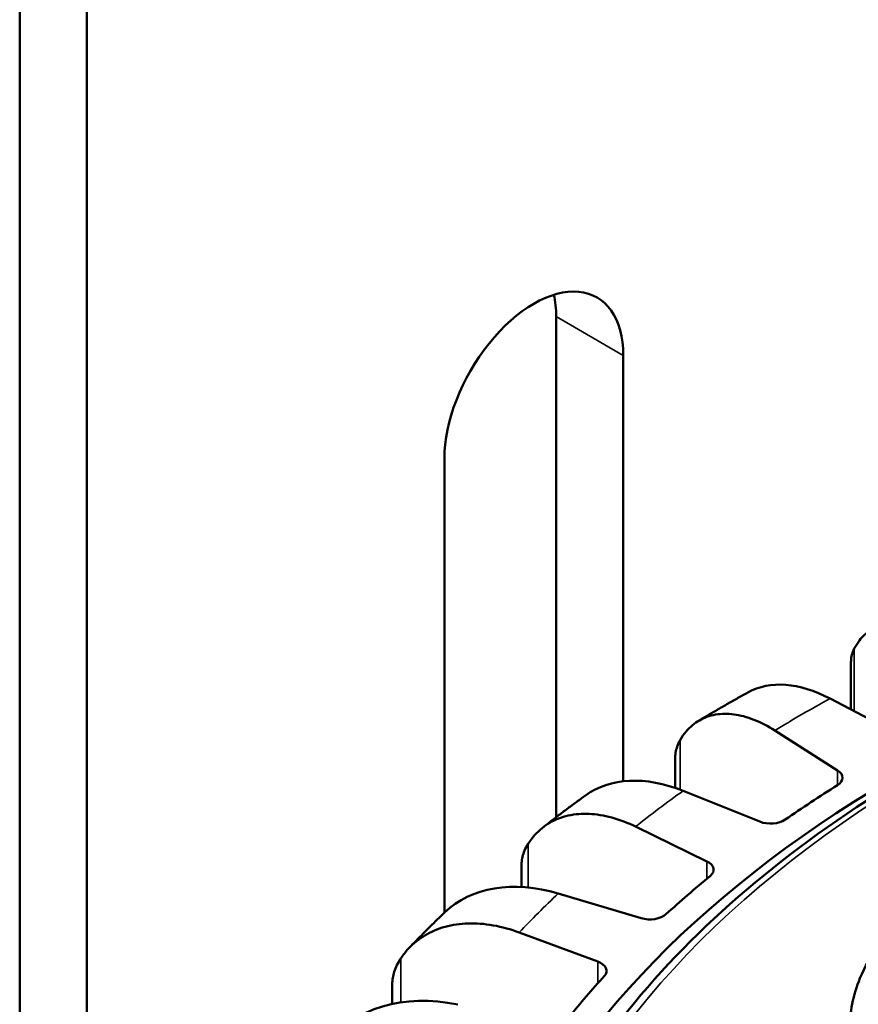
# Model space of a CAD drawing. Header units: millimetres. Extents: x 38 to 2514, y 38 to 1622.
# Tile 299 of 310: x 1626 to 1652, y 1408 to 1439. Entities that reach past the tile are written whole.
import ezdxf

# ---------------------------------------------------------------- set-up
doc = ezdxf.new("R2010")
doc.units = ezdxf.units.MM
doc.header["$LTSCALE"] = 7.692308
doc.layers.add('Visible (ISO)', color=7, linetype='Continuous', lineweight=50)
doc.layers.add('Visible Narrow (ISO)', color=7, linetype='Continuous', lineweight=35)

msp = doc.modelspace()

# ---------------------------------------------------------------- linework, layer by layer
at = {"layer": 'Visible (ISO)'}
for p, q in [((1625.9612, 1460.2942), (1625.9612, 1317.4073)), ((1628.0826, 1459.0694), (1628.0826, 1316.1825)), ((1642.9318, 1414.2552), (1642.9318, 1430.0838)), ((1645.0531, 1415.3912), (1645.0531, 1428.8591)), ((1639.3963, 1425.5931), (1639.3963, 1411.2367)), ((1652.2566, 1419.1238), (1652.2566, 1417.6597)), ((1653.7799, 1416.8592), (1651.5949, 1418.0075)), ((1649.8479, 1416.9988), (1651.8367, 1415.7374)), ((1646.6978, 1416.1021), (1646.6978, 1415.1815)), ((1649.3727, 1414.1152), (1646.9469, 1415.089)), ((1645.4428, 1413.9573), (1647.6998, 1412.8565)), ((1641.8325, 1412.6799), (1641.8325, 1412.0504)), ((1645.6236, 1411.0626), (1642.9984, 1411.8452)), ((1641.7631, 1410.6098), (1644.2496, 1409.6885)), ((1637.744, 1408.9144), (1637.744, 1408.347))]:
    msp.add_line(p, q, dxfattribs=at)
for centre, major_axis, ratio, start_param, end_param in [((1642.2247, 1427.2261), (2, 3.4641), 0.5773503, 5.4977871, 8.6393798), ((1640.1034, 1428.4508), (-2, -3.4641), 0.5773503, 2.3561945, 2.5826028), ((1687.8331, 1396.0767), (-48, 0), 0.5773503, 5.2095771, 8.5688883), ((1651.5968, 1413.9214), (-2.6922, 4.2253), 0.6034432, 5.4711324, 6.2468981), ((1651.393, 1415.5042), (0.6, 0), 0.5773503, 5.5375833, 7.0216217), ((1646.949, 1411.0031), (-3.2107, 3.8472), 0.6697464, 5.3891727, 6.2369703), ((1687.8331, 1396.0767), (-49, 0), 0.5773503, 5.5375833, 5.5888906), ((1649.7152, 1414.3996), (-0.6, 0), 0.5773503, 0.9632596, 2.447298), ((1647.3126, 1412.5919), (0.6, 0), 0.5773503, 5.668483, 7.1525214), ((1643.0007, 1407.7594), (-3.7449, 3.331), 0.7245101, 5.2853482, 6.225492), ((1687.8331, 1396.0767), (-49, 0), 0.5773503, 5.668483, 5.7197903), ((1645.8989, 1411.3704), (-0.6, 0), 0.5773503, 1.0941593, 2.5781977), ((1643.9255, 1409.397), (0.6, 0), 0.5773503, 5.7993827, 7.2834211), ((1687.8331, 1396.0767), (-49, 0), 0.5773503, 5.7993827, 5.85069), ((1639.8195, 1404.246), (-4.2599, 2.6426), 0.7668297, 5.1569179, 6.2132233)]:
    msp.add_ellipse(centre, major_axis=major_axis, ratio=ratio, start_param=start_param, end_param=end_param, dxfattribs=at)
for points, knots in [([(1677.2225, 1423.1782), (1675.1918, 1422.9058), (1673.1922, 1422.555), (1666.5392, 1421.1016), (1662.1225, 1419.6341), (1654.2993, 1415.9576), (1650.8947, 1413.7488), (1645.4548, 1408.8035), (1643.4173, 1406.0674), (1641.2885, 1401.1439), (1640.8082, 1399.0226), (1640.7537, 1396.8962)], [1.7991176, 1.7991176, 1.7991176, 1.7991176, 1.9325075, 1.9325075, 2.2539912, 2.2539912, 2.5757753, 2.5757753, 2.8969658, 2.8969658, 3.1267803, 3.1267803, 3.1267803, 3.1267803]), ([(1654.9029, 1419.6824), (1654.7262, 1419.8291), (1654.5332, 1419.9645), (1654.1553, 1420.1709), (1653.9703, 1420.2421), (1653.644, 1420.32), (1653.4726, 1420.334), (1653.1525, 1420.2943), (1653.0039, 1420.2407), (1652.7544, 1420.0914), (1652.6305, 1419.9822), (1652.4651, 1419.766), (1652.4116, 1419.6803), (1652.364, 1419.5896)], [-0.74133438, -0.74133438, -0.74133438, -0.74133438, -0.64848029, -0.64848029, -0.5556262, -0.5556262, -0.46290193, -0.46290193, -0.37017765, -0.37017765, -0.27758415, -0.27758415, -0.22681307, -0.22681307, -0.22681307, -0.22681307]), ([(1652.364, 1419.5896), (1652.3291, 1419.5227), (1652.2812, 1419.3911), (1652.2592, 1419.2386), (1652.2566, 1419.1493), (1652.2566, 1419.1238)], [0, 0, 0, 0, 0.14285714, 0.28571429, 0.34254384, 0.34254384, 0.34254384, 0.34254384]), ([(1647.4394, 1417.3026), (1647.5417, 1417.364), (1647.6443, 1417.425), (1647.8501, 1417.5466), (1647.9534, 1417.6072), (1648.1607, 1417.7277), (1648.2646, 1417.7878), (1648.4733, 1417.9073), (1648.5779, 1417.9668), (1648.7879, 1418.0853), (1648.8932, 1418.1442), (1648.9989, 1418.2029)], [4.693350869, 4.693350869, 4.693350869, 4.693350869, 4.700982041, 4.700982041, 4.708613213, 4.708613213, 4.716244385, 4.716244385, 4.723875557, 4.723875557, 4.73150673, 4.73150673, 4.73150673, 4.73150673]), ([(1649.8479, 1416.9988), (1649.6395, 1417.131), (1649.412, 1417.2504), (1648.9663, 1417.4258), (1648.7482, 1417.4816), (1648.3635, 1417.5326), (1648.1613, 1417.5325), (1647.7839, 1417.4665), (1647.6086, 1417.4005), (1647.3144, 1417.2307), (1647.1683, 1417.1113), (1646.9733, 1416.8814), (1646.9102, 1416.7913), (1646.854, 1416.6967)], [-0.74133438, -0.74133438, -0.74133438, -0.74133438, -0.64848029, -0.64848029, -0.5556262, -0.5556262, -0.46290193, -0.46290193, -0.37017765, -0.37017765, -0.27758415, -0.27758415, -0.22681307, -0.22681307, -0.22681307, -0.22681307]), ([(1646.854, 1416.6967), (1646.813, 1416.627), (1646.7522, 1416.4912), (1646.7067, 1416.2976), (1646.6979, 1416.1684), (1646.6978, 1416.103), (1646.6978, 1416.1021)], [0, 0, 0, 0, 0.14285714, 0.28571429, 0.42857143, 0.4305461, 0.4305461, 0.4305461, 0.4305461]), ([(1642.5111, 1413.9301), (1642.5991, 1413.999), (1642.6876, 1414.0677), (1642.8653, 1414.2045), (1642.9545, 1414.2727), (1643.1337, 1414.4086), (1643.2237, 1414.4763), (1643.4044, 1414.6112), (1643.4951, 1414.6784), (1643.6774, 1414.8123), (1643.7689, 1414.8791), (1643.8607, 1414.9456)], [4.562755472, 4.562755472, 4.562755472, 4.562755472, 4.57026747, 4.57026747, 4.577779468, 4.577779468, 4.585291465, 4.585291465, 4.592803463, 4.592803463, 4.60031546, 4.60031546, 4.60031546, 4.60031546]), ([(1645.4428, 1413.9573), (1645.2064, 1414.0726), (1644.9482, 1414.1737), (1644.4424, 1414.313), (1644.1949, 1414.3513), (1643.7582, 1414.3712), (1643.5288, 1414.3547), (1643.1005, 1414.2582), (1642.9016, 1414.1781), (1642.5677, 1413.9845), (1642.4019, 1413.8533), (1642.1806, 1413.6077), (1642.109, 1413.5124), (1642.0453, 1413.4133)], [-0.74133438, -0.74133438, -0.74133438, -0.74133438, -0.64848029, -0.64848029, -0.5556262, -0.5556262, -0.46290193, -0.46290193, -0.37017765, -0.37017765, -0.27758415, -0.27758415, -0.22681307, -0.22681307, -0.22681307, -0.22681307]), ([(1642.0453, 1413.4133), (1641.9987, 1413.3403), (1641.9262, 1413.1995), (1641.8634, 1413.0018), (1641.8369, 1412.8298), (1641.8324, 1412.7225), (1641.8324, 1412.6799)], [0, 0, 0, 0, 0.14285714, 0.28571429, 0.42857143, 0.52253339, 0.52253339, 0.52253339, 0.52253339]), ([(1669.713, 1407.5077), (1669.713, 1408.074), (1669.5962, 1408.6378), (1669.1558, 1409.72), (1668.8172, 1410.2283), (1667.9158, 1411.2167), (1667.3192, 1411.6672), (1665.9091, 1412.462), (1665.0741, 1412.7831), (1663.3056, 1413.2352), (1662.3716, 1413.3646), (1660.4997, 1413.4286), (1659.5624, 1413.3653), (1657.7501, 1413.0479), (1656.8756, 1412.7934), (1655.2605, 1412.0841), (1654.5192, 1411.6281), (1653.3213, 1410.527), (1652.8428, 1409.8944), (1652.331, 1408.6434), (1652.213, 1408.0768), (1652.213, 1407.5077)], [5.846853, 5.846853, 5.846853, 5.846853, 6.0776492, 6.0776492, 6.3315314, 6.3315314, 6.6442762, 6.6442762, 7.0008071, 7.0008071, 7.3585172, 7.3585172, 7.7121135, 7.7121135, 8.0679023, 8.0679023, 8.4276399, 8.4276399, 8.7564965, 8.7564965, 8.9884456, 8.9884456, 8.9884456, 8.9884456]), ([(1638.2826, 1410.1228), (1638.3551, 1410.1985), (1638.428, 1410.274), (1638.5747, 1410.4244), (1638.6484, 1410.4995), (1638.7967, 1410.649), (1638.8713, 1410.7236), (1639.0213, 1410.8723), (1639.0967, 1410.9464), (1639.2483, 1411.0942), (1639.3245, 1411.1679), (1639.4012, 1411.2413)], [4.432200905, 4.432200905, 4.432200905, 4.432200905, 4.439576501, 4.439576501, 4.446952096, 4.446952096, 4.454327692, 4.454327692, 4.461703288, 4.461703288, 4.469078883, 4.469078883, 4.469078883, 4.469078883]), ([(1641.7631, 1410.6098), (1641.5026, 1410.7063), (1641.2181, 1410.7869), (1640.6609, 1410.886), (1640.3882, 1410.9045), (1639.9071, 1410.8897), (1639.6544, 1410.855), (1639.1825, 1410.7244), (1638.9634, 1410.6285), (1638.5955, 1410.4084), (1638.4129, 1410.264), (1638.169, 1410.0007), (1638.0902, 1409.8998), (1638.02, 1409.7956)], [-0.74133438, -0.74133438, -0.74133438, -0.74133438, -0.64848029, -0.64848029, -0.5556262, -0.5556262, -0.46290193, -0.46290193, -0.37017765, -0.37017765, -0.27758415, -0.27758415, -0.22681307, -0.22681307, -0.22681307, -0.22681307]), ([(1638.02, 1409.7956), (1637.9686, 1409.7189), (1637.8856, 1409.5722), (1637.8066, 1409.3691), (1637.7604, 1409.1721), (1637.7455, 1409.0213), (1637.7441, 1408.9354), (1637.7442, 1408.9144)], [0, 0, 0, 0, 0.14285714, 0.28571429, 0.42857143, 0.57142857, 0.61728706, 0.61728706, 0.61728706, 0.61728706])]:
    msp.add_open_spline(points, degree=3, knots=knots, dxfattribs=at)
at = {"layer": 'Visible Narrow (ISO)'}
for p, q in [((1642.9318, 1430.0838), (1645.0531, 1428.8591)), ((1652.364, 1419.5896), (1652.364, 1417.6033)), ((1646.854, 1416.6967), (1646.854, 1415.1252)), ((1651.8367, 1415.271), (1651.8367, 1415.7374)), ((1642.0453, 1413.4133), (1642.0453, 1412.0347)), ((1647.6998, 1412.3075), (1647.6998, 1412.8565)), ((1638.02, 1409.7956), (1638.02, 1408.3972)), ((1644.2496, 1409.0058), (1644.2496, 1409.6885))]:
    msp.add_line(p, q, dxfattribs=at)
for centre, major_axis, start_param, end_param in [((1687.8331, 1396.8932), (-46.5847, 0), 4.9439536, 8.5955747), ((1687.8331, 1396.0767), (-52.4984, 0), 5.4742541, 5.5213202), ((1687.8331, 1396.0767), (52.4984, 0), 2.4635611, 2.5106272), ((1687.8331, 1396.0767), (52.4984, 0), 2.5944608, 2.6415269)]:
    msp.add_ellipse(centre, major_axis=major_axis, ratio=0.5773503, start_param=start_param, end_param=end_param, dxfattribs=at)

doc.saveas('drawing.dxf')
